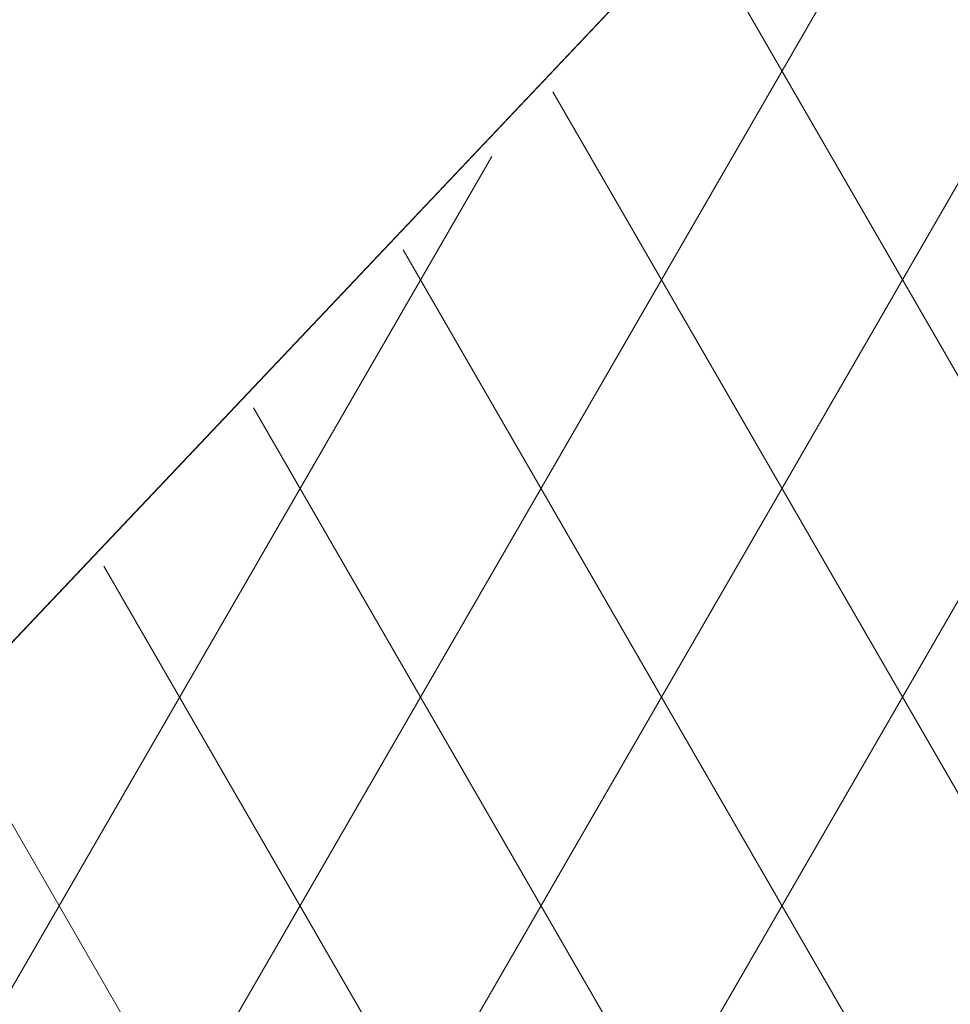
# Model space of a CAD drawing. Header units: millimetres. Extents: x 162876 to 168130, y 402614 to 405602.
# Tile 603 of 656: x 165493.9 to 165496.13, y 403918.76 to 403921.12. Entities that reach past the tile are written whole.
import ezdxf

# ---------------------------------------------------------------- set-up
doc = ezdxf.new("R2010")
doc.units = ezdxf.units.MM
for name, color, linetype, lineweight in [('X-CA190022.004-UO-BGT_Ondergrond$0$GE_316_WGDFietspad_Vlak_GEM', 253, 'Continuous', 9), ('X-CA190022.004-UO-BGT_Ondergrond$0$GE_367_OWGBerm_groenvoorziening_grasenk_GEM', 253, 'Continuous', 9), ('X-CA190022.004-UO-OPB_Opbreek_v0.1$0$V-WE-VH-VERHARDING_TEGEL-A-200', 252, 'Continuous', 18)]:
    doc.layers.add(name, color=color, linetype=linetype, lineweight=lineweight)
doc.layers.add('X-CA190022.004-UO-OPB_Opbreek_v0.1$0$V-WE-VH-VERHARDING_ASFALT-A-200 DEKLAAG FREZEN', color=32, linetype='Continuous', lineweight=18, transparency=0.5)

msp = doc.modelspace()

# ---------------------------------------------------------------- hatches: boundary and pattern name
at = {"layer": 'X-CA190022.004-UO-OPB_Opbreek_v0.1$0$V-WE-VH-VERHARDING_ASFALT-A-200 DEKLAAG FREZEN'}
h = msp.add_hatch(dxfattribs=at)
h.set_pattern_fill('AVH-ASFALT', color=256, scale=0.5, pattern_type=2)
h.set_pattern_definition([(60, (0, 0), (-0.4330127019, 0.25), []), (120, (0, 0), (-0.4330127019, -0.25), [])])
h.paths.add_polyline_path([(165509.7816, 403931.39), (165512.2576, 403933.865), (165509.6084, 403936.1928), (165509.2789, 403935.8538), (165480.2366, 403905.168, 0.008697), (165475.2467, 403899.7023), (165477.8214, 403897.4324, -0.008776), (165479.1541, 403898.874), (165480.2736, 403900.062), (165495.0276, 403915.726)])
at = {"layer": 'X-CA190022.004-UO-OPB_Opbreek_v0.1$0$V-WE-VH-VERHARDING_TEGEL-A-200'}
h = msp.add_hatch(dxfattribs=at)
h.set_pattern_fill('AVH-TEGEL_300X300_HALFST-SO', color=256, scale=2, pattern_type=2)
h.set_pattern_definition([(0, (0, 0), (0.6, 0.3), [0.6, -0.6]), (90, (0, 0), (-0.6, 4e-17), [])])
edge = h.paths.add_edge_path()
edge.add_line((165468.5105, 403879.8795), (165470.3123, 403879.3785))
edge.add_line((165470.3123, 403879.3785), (165470.3534, 403879.5789))
edge.add_arc((165621.5347, 403843.8199), 155.3528, 166.262853, 166.692372, ccw=False)
edge.add_arc((165501.6692, 403873.13), 31.9558, 144.71918, 166.27624, ccw=False)
edge.add_arc((165508.1583, 403869.4315), 39.396, 137.84681, 145.77908, ccw=False)
edge.add_line((165478.9519, 403895.8707), (165480.0453, 403897.0302))
edge.add_line((165480.0453, 403897.0302), (165509.5157, 403928.2885))
edge.add_line((165509.5157, 403928.2885), (165514.018, 403932.9109))
edge.add_arc((165515.3017, 403931.4049), 1.9789, 52.1378, 130.4467, ccw=False)
edge.add_line((165516.5163, 403932.9672), (165517.0066, 403932.5344))
edge.add_line((165517.0066, 403932.5344), (165524.0861, 403926.2835))
edge.add_line((165524.0861, 403926.2835), (165525.3461, 403927.7242))
edge.add_line((165525.3461, 403927.7242), (165518.0268, 403934.1622))
edge.add_arc((165515.3011, 403931.4806), 3.8237, 44.5335, 128.0137)
edge.add_line((165512.9463, 403934.4931), (165512.2257, 403933.7656))
edge.add_line((165512.2257, 403933.7656), (165509.7504, 403931.2913))
edge.add_line((165509.7504, 403931.2913), (165480.2432, 403899.9641))
edge.add_line((165480.2432, 403899.9641), (165478.005, 403897.5889))
edge.add_arc((165523.1796, 403857.2925), 60.5356, 138.266592, 144.367175)
edge.add_arc((165502.0463, 403872.9997), 34.2112, 145.12798, 166.39015)
edge.add_arc((165598.9048, 403848.731), 134.063, 166.050115, 166.564962)

# ---------------------------------------------------------------- linework, layer by layer
at = {"layer": 'X-CA190022.004-UO-BGT_Ondergrond$0$GE_316_WGDFietspad_Vlak_GEM', "flags": 128}
msp.add_lwpolyline([(165480.148, 403905.125), (165509.288, 403935.914), (165509.515, 403936.154), (165512.169, 403933.822)], dxfattribs=at)
at = {"layer": 'X-CA190022.004-UO-BGT_Ondergrond$0$GE_367_OWGBerm_groenvoorziening_grasenk_GEM', "flags": 128}
msp.add_lwpolyline([(165492.975, 403953.171), (165494.698, 403952.831), (165496.643, 403951.116), (165496.863, 403951.317), (165502.549, 403946.314), (165502.868, 403944.836), (165508.068, 403940.262), (165506.299, 403938.205), (165506.47, 403938.062), (165505.96, 403937.449), (165507.044, 403936.592), (165507.562, 403937.263), (165509.288, 403935.914), (165480.148, 403905.125)], dxfattribs=at)

doc.saveas('drawing.dxf')
